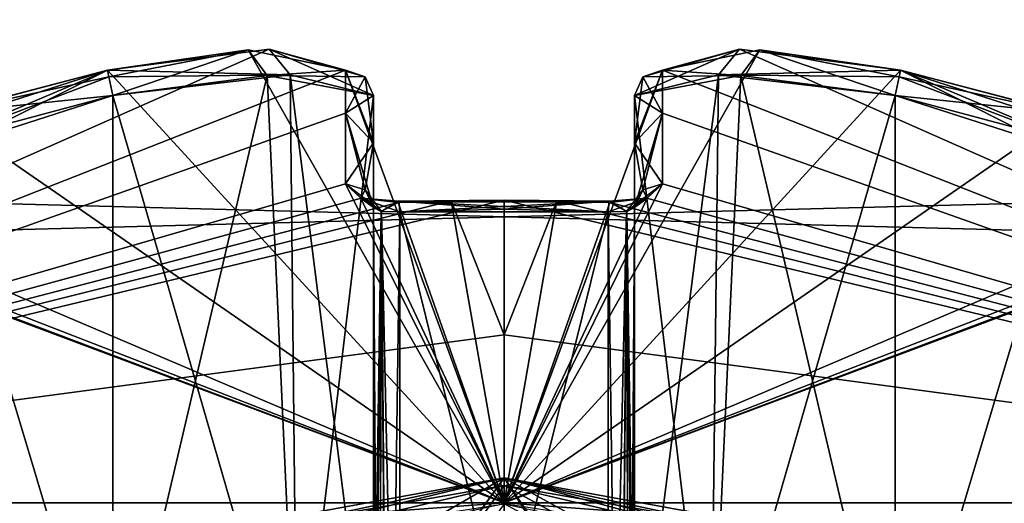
# Model space of a CAD drawing. Extents: x -250 to 250, y -430 to 356.
# Tile 288 of 656: x -1.86 to 1.92, y -237.6 to -235.74. Entities that reach past the tile are written whole.
import ezdxf

# ---------------------------------------------------------------- set-up
doc = ezdxf.new("R2010")
doc.units = 0
doc.header["$LTSCALE"] = 26.699852
for name, color, linetype in [('100', 7, 'CONTINUOUS'), ('101', 7, 'CONTINUOUS'), ('3998', 7, 'CONTINUOUS'), ('4003', 7, 'CONTINUOUS'), ('4006', 7, 'CONTINUOUS'), ('4007', 7, 'CONTINUOUS'), ('4008', 7, 'CONTINUOUS'), ('4010', 7, 'CONTINUOUS'), ('4011', 7, 'CONTINUOUS'), ('4012', 7, 'CONTINUOUS'), ('4013', 7, 'CONTINUOUS'), ('4014', 7, 'CONTINUOUS'), ('4015', 7, 'CONTINUOUS'), ('4016', 7, 'CONTINUOUS'), ('4017', 7, 'CONTINUOUS'), ('4018', 7, 'CONTINUOUS'), ('4019', 7, 'CONTINUOUS'), ('4020', 7, 'CONTINUOUS'), ('4021', 7, 'CONTINUOUS'), ('4022', 7, 'CONTINUOUS'), ('4023', 7, 'CONTINUOUS'), ('4024', 7, 'CONTINUOUS'), ('4025', 7, 'CONTINUOUS'), ('4026', 7, 'CONTINUOUS'), ('4028', 7, 'CONTINUOUS'), ('4030', 7, 'CONTINUOUS'), ('4032', 7, 'CONTINUOUS'), ('4038', 7, 'CONTINUOUS'), ('4039', 7, 'CONTINUOUS'), ('4042', 7, 'CONTINUOUS'), ('4043', 7, 'CONTINUOUS'), ('4044', 7, 'CONTINUOUS'), ('4045', 7, 'CONTINUOUS'), ('4046', 7, 'CONTINUOUS'), ('4047', 7, 'CONTINUOUS'), ('4048', 7, 'CONTINUOUS'), ('4052', 7, 'CONTINUOUS'), ('4053', 7, 'CONTINUOUS'), ('4054', 7, 'CONTINUOUS'), ('4055', 7, 'CONTINUOUS'), ('4056', 7, 'CONTINUOUS'), ('4057', 7, 'CONTINUOUS'), ('4058', 7, 'CONTINUOUS'), ('4059', 7, 'CONTINUOUS'), ('4060', 7, 'CONTINUOUS'), ('4064', 7, 'CONTINUOUS'), ('4065', 7, 'CONTINUOUS'), ('461', 7, 'CONTINUOUS'), ('462', 7, 'CONTINUOUS'), ('464', 7, 'CONTINUOUS'), ('465', 7, 'CONTINUOUS'), ('7', 7, 'CONTINUOUS'), ('82', 7, 'CONTINUOUS'), ('83', 7, 'CONTINUOUS'), ('955', 7, 'CONTINUOUS'), ('956', 7, 'CONTINUOUS')]:
    doc.layers.add(name, color=color, linetype=linetype)

msp = doc.modelspace()

# ---------------------------------------------------------------- linework, layer by layer
at = {"layer": '100', "color": 7, "linetype": 'CONTINUOUS'}
for points in [[(13.499, -258.8569, -15.65), (0, -237.5, -16.65), (0, -237.7929, -15.9429), (13.499, -258.8569, -15.65)], [(13.499, -258.8569, -15.65), (14.4997, -258.8521, -16.65), (0, -237.5, -16.65), (13.499, -258.8569, -15.65)]]:
    msp.add_3dface(points, dxfattribs=at)
at = {"layer": '101', "color": 7, "linetype": 'CONTINUOUS'}
msp.add_3dface([(0, -237.5, -16.65), (-9.8291, -243.1936, -16.65), (0, -237.7929, -15.9429), (0, -237.5, -16.65)], dxfattribs=at)
at = {"layer": '3998', "color": 7, "linetype": 'CONTINUOUS'}
for points in [[(-1.521, -235.9375, -49.2584), (-0.9008, -235.8568, -49.5015), (-4.8333, -237.5962, -48.65), (-1.521, -235.9375, -49.2584)], [(-0.9008, -235.8568, -49.5015), (-0.6084, -235.9375, -50.171), (-4.8333, -237.5962, -48.65), (-0.9008, -235.8568, -49.5015)], [(-0.9812, -235.8597, -47.8649), (-1.521, -235.9375, -48.0416), (0, -237.5962, -43.8167), (-0.9812, -235.8597, -47.8649)], [(-0.6084, -235.9375, -47.129), (-0.9812, -235.8597, -47.8649), (0, -237.5962, -43.8167), (-0.6084, -235.9375, -47.129)], [(-2.8767, -236.373, -49.2584), (-1.521, -235.9375, -49.2584), (-4.8333, -237.5962, -48.65), (-2.8767, -236.373, -49.2584)], [(-0.6084, -235.9375, -50.171), (-0.6083, -236.1032, -50.8011), (-4.8333, -237.5962, -48.65), (-0.6084, -235.9375, -50.171)], [(-2.1511, -236.1032, -49.2583), (-1.521, -235.9375, -49.2584), (-2.8767, -236.373, -49.2584), (-2.1511, -236.1032, -49.2583)], [(-1.521, -235.9375, -48.0416), (-2.1559, -236.1047, -48.0418), (0, -237.5962, -43.8167), (-1.521, -235.9375, -48.0416)], [(-0.6083, -236.1032, -46.4989), (-0.6084, -235.9375, -47.129), (-0.6084, -236.373, -45.7733), (-0.6083, -236.1032, -46.4989)], [(-0.6084, -236.373, -45.7733), (-0.6084, -235.9375, -47.129), (0, -237.5962, -43.8167), (-0.6084, -236.373, -45.7733)], [(-0.6083, -236.1032, -50.8011), (-0.6084, -236.373, -51.5267), (-4.8333, -237.5962, -48.65), (-0.6083, -236.1032, -50.8011)], [(-2.1559, -236.1047, -48.0418), (-2.8767, -236.373, -48.0416), (0, -237.5962, -43.8167), (-2.1559, -236.1047, -48.0418)], [(-0.6084, -236.373, -51.5267), (-0.5476, -236.4288, -51.6635), (-4.8333, -237.5962, -48.65), (-0.6084, -236.373, -51.5267)], [(-2.8767, -236.373, -48.0416), (-3.0135, -236.4288, -48.1024), (0, -237.5962, -43.8167), (-2.8767, -236.373, -48.0416)], [(-0.5497, -236.428, -45.6385), (-0.6084, -236.373, -45.7733), (0, -237.5962, -43.8167), (-0.5497, -236.428, -45.6385)], [(-0.5476, -236.4288, -51.6635), (-0.4056, -236.4455, -51.722), (-4.8333, -237.5962, -48.65), (-0.5476, -236.4288, -51.6635)], [(0, -237.5962, -43.8167), (-3.0784, -236.436, -48.65), (-4.8333, -237.5962, -48.65), (0, -237.5962, -43.8167)], [(-4.8333, -237.5962, -48.65), (0, -236.436, -51.7283), (0, -236.9521, -52.6481), (-4.8333, -237.5962, -48.65)], [(-0.203, -236.4384, -51.7268), (0, -236.436, -51.7283), (-4.8333, -237.5962, -48.65), (-0.203, -236.4384, -51.7268)], [(-3.072, -236.4455, -48.2444), (-3.0784, -236.436, -48.65), (0, -237.5962, -43.8167), (-3.072, -236.4455, -48.2444)], [(-3.0135, -236.4288, -48.1024), (-3.072, -236.4455, -48.2444), (0, -237.5962, -43.8167), (-3.0135, -236.4288, -48.1024)], [(-0.4056, -236.4455, -45.578), (-0.5497, -236.428, -45.6385), (0, -237.5962, -43.8167), (-0.4056, -236.4455, -45.578)], [(0, -236.436, -45.5717), (-0.203, -236.4384, -45.5732), (0, -236.9521, -44.6519), (0, -236.436, -45.5717)], [(-0.4056, -236.4455, -51.722), (-0.203, -236.4384, -51.7268), (-4.8333, -237.5962, -48.65), (-0.4056, -236.4455, -51.722)], [(-0.203, -236.4384, -45.5732), (-0.4056, -236.4455, -45.578), (0, -237.5962, -43.8167), (-0.203, -236.4384, -45.5732)], [(0, -236.9521, -44.6519), (-0.203, -236.4384, -45.5732), (0, -237.5962, -43.8167), (0, -236.9521, -44.6519)], [(0, -237.5962, -53.4833), (-4.8333, -237.5962, -48.65), (0, -236.9521, -52.6481), (0, -237.5962, -53.4833)]]:
    msp.add_3dface(points, dxfattribs=at)
at = {"layer": '4003', "color": 7, "linetype": 'CONTINUOUS'}
for points in [[(0.9812, -235.8597, -49.4351), (0, -237.5962, -53.4833), (0.6084, -235.9375, -50.171), (0.9812, -235.8597, -49.4351)], [(1.521, -235.9375, -49.2584), (0, -237.5962, -53.4833), (0.9812, -235.8597, -49.4351), (1.521, -235.9375, -49.2584)], [(0.9028, -235.8568, -47.8003), (0.6084, -235.9375, -47.129), (4.8333, -237.5962, -48.65), (0.9028, -235.8568, -47.8003)], [(1.521, -235.9375, -48.0416), (0.9028, -235.8568, -47.8003), (4.8333, -237.5962, -48.65), (1.521, -235.9375, -48.0416)], [(0.6084, -235.9375, -50.171), (0, -237.5962, -53.4833), (0.6084, -236.373, -51.5267), (0.6084, -235.9375, -50.171)], [(2.1559, -236.1047, -49.2582), (0, -237.5962, -53.4833), (1.521, -235.9375, -49.2584), (2.1559, -236.1047, -49.2582)], [(0.6083, -236.1032, -50.8011), (0.6084, -235.9375, -50.171), (0.6084, -236.373, -51.5267), (0.6083, -236.1032, -50.8011)], [(4.8333, -237.5962, -48.65), (0.6084, -235.9375, -47.129), (0.6083, -236.1032, -46.4989), (4.8333, -237.5962, -48.65)], [(2.8767, -236.373, -48.0416), (1.521, -235.9375, -48.0416), (4.8333, -237.5962, -48.65), (2.8767, -236.373, -48.0416)], [(2.1511, -236.1032, -48.0417), (1.521, -235.9375, -48.0416), (2.8767, -236.373, -48.0416), (2.1511, -236.1032, -48.0417)], [(2.8767, -236.373, -49.2584), (0, -237.5962, -53.4833), (2.1559, -236.1047, -49.2582), (2.8767, -236.373, -49.2584)], [(0.6084, -236.373, -45.7733), (4.8333, -237.5962, -48.65), (0.6083, -236.1032, -46.4989), (0.6084, -236.373, -45.7733)], [(3.0135, -236.4288, -49.1976), (0, -237.5962, -53.4833), (2.8767, -236.373, -49.2584), (3.0135, -236.4288, -49.1976)], [(0.6084, -236.373, -51.5267), (0, -237.5962, -53.4833), (0.5497, -236.428, -51.6615), (0.6084, -236.373, -51.5267)], [(0.5476, -236.4288, -45.6365), (4.8333, -237.5962, -48.65), (0.6084, -236.373, -45.7733), (0.5476, -236.4288, -45.6365)], [(0.5497, -236.428, -51.6615), (0, -237.5962, -53.4833), (0.4056, -236.4455, -51.722), (0.5497, -236.428, -51.6615)], [(3.072, -236.4455, -49.0556), (0, -237.5962, -53.4833), (3.0135, -236.4288, -49.1976), (3.072, -236.4455, -49.0556)], [(0, -237.5962, -53.4833), (3.0784, -236.436, -48.65), (4.8333, -237.5962, -48.65), (0, -237.5962, -53.4833)], [(3.0784, -236.436, -48.65), (0, -237.5962, -53.4833), (3.072, -236.4455, -49.0556), (3.0784, -236.436, -48.65)], [(0, -236.436, -45.5717), (4.8333, -237.5962, -48.65), (0.203, -236.4384, -45.5732), (0, -236.436, -45.5717)], [(0, -236.436, -45.5717), (0, -236.9521, -44.6519), (4.8333, -237.5962, -48.65), (0, -236.436, -45.5717)], [(0, -236.9521, -52.6481), (0, -236.436, -51.7283), (0.203, -236.4384, -51.7268), (0, -236.9521, -52.6481)], [(0.4056, -236.4455, -45.578), (4.8333, -237.5962, -48.65), (0.5476, -236.4288, -45.6365), (0.4056, -236.4455, -45.578)], [(0, -237.5962, -53.4833), (0, -236.9521, -52.6481), (0.203, -236.4384, -51.7268), (0, -237.5962, -53.4833)], [(0.4056, -236.4455, -51.722), (0, -237.5962, -53.4833), (0.203, -236.4384, -51.7268), (0.4056, -236.4455, -51.722)], [(0.203, -236.4384, -45.5732), (4.8333, -237.5962, -48.65), (0.4056, -236.4455, -45.578), (0.203, -236.4384, -45.5732)], [(0, -236.9521, -44.6519), (0, -237.5962, -43.8167), (4.8333, -237.5962, -48.65), (0, -236.9521, -44.6519)]]:
    msp.add_3dface(points, dxfattribs=at)
at = {"layer": '4006', "color": 7, "linetype": 'CONTINUOUS'}
for points in [[(0.5, -236.0349, -47.15), (0.5, -236.4644, -45.813), (0.5, -236.2167, -46.4708), (0.5, -236.0349, -47.15)], [(0.5, -238.477, -47.15), (0.5, -236.4644, -45.813), (0.5, -236.0349, -47.15), (0.5, -238.477, -47.15)], [(0.5, -238.477, -50.15), (0.5, -236.0349, -50.15), (0.5, -236.2167, -50.8292), (0.5, -238.477, -50.15)], [(0.5, -236.4644, -51.487), (0.5, -238.477, -50.15), (0.5, -236.2167, -50.8292), (0.5, -236.4644, -51.487)]]:
    msp.add_3dface(points, dxfattribs=at)
at = {"layer": '4007', "color": 7, "linetype": 'CONTINUOUS'}
for points in [[(-0.5, -236.4644, -45.813), (-0.5, -236.0349, -47.15), (-0.5, -236.2167, -46.4707), (-0.5, -236.4644, -45.813)], [(-0.5, -238.477, -47.15), (-0.5, -236.0349, -47.15), (-0.5, -236.4644, -45.813), (-0.5, -238.477, -47.15)]]:
    msp.add_3dface(points, dxfattribs=at)
at = {"layer": '4008', "color": 7, "linetype": 'CONTINUOUS'}
for points in [[(0.4, -236.4806, -45.7037), (-0.4, -236.4806, -45.7037), (0, -236.4712, -45.6974), (0.4, -236.4806, -45.7037)], [(-0.4, -239.7053, -47.846), (-0.4, -236.4806, -45.7037), (0.4, -239.7053, -47.846), (-0.4, -239.7053, -47.846)], [(0.4, -239.7053, -47.846), (-0.4, -236.4806, -45.7037), (0.4, -236.4806, -45.7037), (0.4, -239.7053, -47.846)]]:
    msp.add_3dface(points, dxfattribs=at)
at = {"layer": '4010', "color": 7, "linetype": 'CONTINUOUS'}
for points in [[(-1.5, -236.0349, -48.15), (-1.5, -238.477, -48.15), (-2.1793, -236.2167, -48.15), (-1.5, -236.0349, -48.15)], [(-1.5, -238.477, -48.15), (-2.837, -236.4644, -48.15), (-2.1793, -236.2167, -48.15), (-1.5, -238.477, -48.15)]]:
    msp.add_3dface(points, dxfattribs=at)
at = {"layer": '4011', "color": 7, "linetype": 'CONTINUOUS'}
for points in [[(-1.5, -238.477, -49.15), (-1.5, -236.0349, -49.15), (-2.837, -236.4644, -49.15), (-1.5, -238.477, -49.15)], [(-2.837, -236.4644, -49.15), (-1.5, -236.0349, -49.15), (-2.1793, -236.2167, -49.15), (-2.837, -236.4644, -49.15)]]:
    msp.add_3dface(points, dxfattribs=at)
at = {"layer": '4012', "color": 7, "linetype": 'CONTINUOUS'}
for points in [[(-0.804, -239.7053, -48.25), (-2.9463, -236.4806, -49.05), (-2.9463, -236.4806, -48.25), (-0.804, -239.7053, -48.25)], [(-0.804, -239.7053, -49.05), (-2.9463, -236.4806, -49.05), (-0.804, -239.7053, -48.25), (-0.804, -239.7053, -49.05)]]:
    msp.add_3dface(points, dxfattribs=at)
at = {"layer": '4013', "color": 7, "linetype": 'CONTINUOUS'}
for points in [[(-0.5, -236.0349, -50.15), (-0.5, -238.477, -50.15), (-0.5, -236.2167, -50.8292), (-0.5, -236.0349, -50.15)], [(-0.5, -238.477, -50.15), (-0.5, -236.4644, -51.487), (-0.5, -236.2167, -50.8292), (-0.5, -238.477, -50.15)]]:
    msp.add_3dface(points, dxfattribs=at)
at = {"layer": '4014', "color": 7, "linetype": 'CONTINUOUS'}
for points in [[(-0.4, -236.4806, -51.5963), (0.4, -236.4806, -51.5963), (0, -236.4712, -51.6026), (-0.4, -236.4806, -51.5963)], [(0.4, -239.7053, -49.454), (0.4, -236.4806, -51.5963), (-0.4, -239.7053, -49.454), (0.4, -239.7053, -49.454)], [(-0.4, -239.7053, -49.454), (0.4, -236.4806, -51.5963), (-0.4, -236.4806, -51.5963), (-0.4, -239.7053, -49.454)]]:
    msp.add_3dface(points, dxfattribs=at)
at = {"layer": '4015', "color": 7, "linetype": 'CONTINUOUS'}
for points in [[(1.5, -236.0349, -49.15), (1.5, -238.477, -49.15), (2.1793, -236.2167, -49.15), (1.5, -236.0349, -49.15)], [(1.5, -238.477, -49.15), (2.837, -236.4644, -49.15), (2.1793, -236.2167, -49.15), (1.5, -238.477, -49.15)]]:
    msp.add_3dface(points, dxfattribs=at)
at = {"layer": '4016', "color": 7, "linetype": 'CONTINUOUS'}
for points in [[(2.837, -236.4644, -48.15), (1.5, -236.0349, -48.15), (2.1793, -236.2167, -48.15), (2.837, -236.4644, -48.15)], [(1.5, -238.477, -48.15), (1.5, -236.0349, -48.15), (2.837, -236.4644, -48.15), (1.5, -238.477, -48.15)]]:
    msp.add_3dface(points, dxfattribs=at)
at = {"layer": '4017', "color": 7, "linetype": 'CONTINUOUS'}
for points in [[(0.804, -239.7053, -48.25), (2.9463, -236.4806, -48.25), (0.804, -239.7053, -49.05), (0.804, -239.7053, -48.25)], [(0.804, -239.7053, -49.05), (2.9463, -236.4806, -48.25), (2.9463, -236.4806, -49.05), (0.804, -239.7053, -49.05)]]:
    msp.add_3dface(points, dxfattribs=at)
at = {"layer": '4018', "color": 7, "linetype": 'CONTINUOUS'}
for points in [[(-0.5, -236.4644, -51.487), (-0.4796, -239.6835, -49.4212), (-0.47, -236.4799, -51.5625), (-0.5, -236.4644, -51.487)], [(-0.4796, -239.6835, -49.4212), (-0.5, -236.4644, -51.487), (-0.4964, -238.9158, -49.8903), (-0.4796, -239.6835, -49.4212)], [(-0.5, -236.4644, -51.487), (-0.5, -238.477, -50.15), (-0.4964, -238.9158, -49.8903), (-0.5, -236.4644, -51.487)], [(-0.4796, -239.6835, -49.4212), (-0.4444, -239.6996, -49.4454), (-0.47, -236.4799, -51.5625), (-0.4796, -239.6835, -49.4212)], [(-0.4, -239.7053, -49.454), (-0.4, -236.4806, -51.5963), (-0.47, -236.4799, -51.5625), (-0.4, -239.7053, -49.454)], [(-0.4444, -239.6996, -49.4454), (-0.4, -239.7053, -49.454), (-0.47, -236.4799, -51.5625), (-0.4444, -239.6996, -49.4454)]]:
    msp.add_3dface(points, dxfattribs=at)
at = {"layer": '4019', "color": 7, "linetype": 'CONTINUOUS'}
for points in [[(0.5, -238.477, -50.15), (0.5, -236.4644, -51.487), (0.471, -236.4797, -51.5614), (0.5, -238.477, -50.15)], [(0.4, -236.4806, -51.5963), (0.4444, -239.6996, -49.4454), (0.471, -236.4797, -51.5614), (0.4, -236.4806, -51.5963)], [(0.4, -236.4806, -51.5963), (0.4, -239.7053, -49.454), (0.4444, -239.6996, -49.4454), (0.4, -236.4806, -51.5963)], [(0.4444, -239.6996, -49.4454), (0.4796, -239.6835, -49.4212), (0.471, -236.4797, -51.5614), (0.4444, -239.6996, -49.4454)], [(0.4796, -239.6835, -49.4212), (0.4964, -238.9158, -49.8903), (0.471, -236.4797, -51.5614), (0.4796, -239.6835, -49.4212)], [(0.4964, -238.9158, -49.8903), (0.5, -238.477, -50.15), (0.471, -236.4797, -51.5614), (0.4964, -238.9158, -49.8903)]]:
    msp.add_3dface(points, dxfattribs=at)
at = {"layer": '4020', "color": 7, "linetype": 'CONTINUOUS'}
for points in [[(1.5, -238.477, -48.15), (2.837, -236.4644, -48.15), (2.9114, -236.4797, -48.179), (1.5, -238.477, -48.15)], [(0.7712, -239.6835, -48.1704), (1.2505, -238.8988, -48.1533), (2.9114, -236.4797, -48.179), (0.7712, -239.6835, -48.1704)], [(0.7954, -239.6996, -48.2056), (0.7712, -239.6835, -48.1704), (2.9114, -236.4797, -48.179), (0.7954, -239.6996, -48.2056)], [(2.9463, -236.4806, -48.25), (0.7954, -239.6996, -48.2056), (2.9114, -236.4797, -48.179), (2.9463, -236.4806, -48.25)], [(2.9463, -236.4806, -48.25), (0.804, -239.7053, -48.25), (0.7954, -239.6996, -48.2056), (2.9463, -236.4806, -48.25)], [(1.2505, -238.8988, -48.1533), (1.5, -238.477, -48.15), (2.9114, -236.4797, -48.179), (1.2505, -238.8988, -48.1533)]]:
    msp.add_3dface(points, dxfattribs=at)
at = {"layer": '4021', "color": 7, "linetype": 'CONTINUOUS'}
for points in [[(0.5, -236.4644, -45.813), (0.4796, -239.6835, -47.8788), (0.47, -236.4799, -45.7375), (0.5, -236.4644, -45.813)], [(0.4796, -239.6835, -47.8788), (0.5, -236.4644, -45.813), (0.4967, -238.8988, -47.3995), (0.4796, -239.6835, -47.8788)], [(0.5, -236.4644, -45.813), (0.5, -238.477, -47.15), (0.4967, -238.8988, -47.3995), (0.5, -236.4644, -45.813)], [(0.4444, -239.6996, -47.8546), (0.4, -239.7053, -47.846), (0.47, -236.4799, -45.7375), (0.4444, -239.6996, -47.8546)], [(0.4, -239.7053, -47.846), (0.4, -236.4806, -45.7037), (0.47, -236.4799, -45.7375), (0.4, -239.7053, -47.846)], [(0.4796, -239.6835, -47.8788), (0.4444, -239.6996, -47.8546), (0.47, -236.4799, -45.7375), (0.4796, -239.6835, -47.8788)]]:
    msp.add_3dface(points, dxfattribs=at)
at = {"layer": '4022', "color": 7, "linetype": 'CONTINUOUS'}
for points in [[(-2.837, -236.4644, -48.15), (-0.7712, -239.6835, -48.1704), (-2.9125, -236.4799, -48.18), (-2.837, -236.4644, -48.15)], [(-2.837, -236.4644, -48.15), (-1.5, -238.477, -48.15), (-1.2403, -238.9158, -48.1536), (-2.837, -236.4644, -48.15)], [(-0.7712, -239.6835, -48.1704), (-2.837, -236.4644, -48.15), (-1.2403, -238.9158, -48.1536), (-0.7712, -239.6835, -48.1704)], [(-0.804, -239.7053, -48.25), (-2.9463, -236.4806, -48.25), (-2.9125, -236.4799, -48.18), (-0.804, -239.7053, -48.25)], [(-0.7954, -239.6996, -48.2056), (-0.804, -239.7053, -48.25), (-2.9125, -236.4799, -48.18), (-0.7954, -239.6996, -48.2056)], [(-0.7712, -239.6835, -48.1704), (-0.7954, -239.6996, -48.2056), (-2.9125, -236.4799, -48.18), (-0.7712, -239.6835, -48.1704)]]:
    msp.add_3dface(points, dxfattribs=at)
at = {"layer": '4023', "color": 7, "linetype": 'CONTINUOUS'}
for points in [[(0.7712, -239.6835, -49.1296), (2.837, -236.4644, -49.15), (1.2403, -238.9158, -49.1464), (0.7712, -239.6835, -49.1296)], [(2.837, -236.4644, -49.15), (0.7712, -239.6835, -49.1296), (2.9125, -236.4799, -49.12), (2.837, -236.4644, -49.15)], [(2.837, -236.4644, -49.15), (1.5, -238.477, -49.15), (1.2403, -238.9158, -49.1464), (2.837, -236.4644, -49.15)], [(0.7712, -239.6835, -49.1296), (0.7954, -239.6996, -49.0944), (2.9125, -236.4799, -49.12), (0.7712, -239.6835, -49.1296)], [(0.7954, -239.6996, -49.0944), (0.804, -239.7053, -49.05), (2.9125, -236.4799, -49.12), (0.7954, -239.6996, -49.0944)], [(0.804, -239.7053, -49.05), (2.9463, -236.4806, -49.05), (2.9125, -236.4799, -49.12), (0.804, -239.7053, -49.05)]]:
    msp.add_3dface(points, dxfattribs=at)
at = {"layer": '4024', "color": 7, "linetype": 'CONTINUOUS'}
for points in [[(-1.5, -238.477, -49.15), (-2.837, -236.4644, -49.15), (-2.9114, -236.4797, -49.121), (-1.5, -238.477, -49.15)], [(-2.9463, -236.4806, -49.05), (-0.7954, -239.6996, -49.0944), (-2.9114, -236.4797, -49.121), (-2.9463, -236.4806, -49.05)], [(-2.9463, -236.4806, -49.05), (-0.804, -239.7053, -49.05), (-0.7954, -239.6996, -49.0944), (-2.9463, -236.4806, -49.05)], [(-0.7954, -239.6996, -49.0944), (-0.7712, -239.6835, -49.1296), (-2.9114, -236.4797, -49.121), (-0.7954, -239.6996, -49.0944)], [(-0.7712, -239.6835, -49.1296), (-1.2403, -238.9158, -49.1464), (-2.9114, -236.4797, -49.121), (-0.7712, -239.6835, -49.1296)], [(-1.2403, -238.9158, -49.1464), (-1.5, -238.477, -49.15), (-2.9114, -236.4797, -49.121), (-1.2403, -238.9158, -49.1464)]]:
    msp.add_3dface(points, dxfattribs=at)
at = {"layer": '4025', "color": 7, "linetype": 'CONTINUOUS'}
for points in [[(-0.5, -238.477, -47.15), (-0.5, -236.4644, -45.813), (-0.471, -236.4797, -45.7386), (-0.5, -238.477, -47.15)], [(-0.4964, -238.9158, -47.4097), (-0.5, -238.477, -47.15), (-0.471, -236.4797, -45.7386), (-0.4964, -238.9158, -47.4097)], [(-0.4796, -239.6835, -47.8788), (-0.4964, -238.9158, -47.4097), (-0.471, -236.4797, -45.7386), (-0.4796, -239.6835, -47.8788)], [(-0.4444, -239.6996, -47.8546), (-0.4796, -239.6835, -47.8788), (-0.471, -236.4797, -45.7386), (-0.4444, -239.6996, -47.8546)], [(-0.4, -236.4806, -45.7037), (-0.4444, -239.6996, -47.8546), (-0.471, -236.4797, -45.7386), (-0.4, -236.4806, -45.7037)], [(-0.4, -236.4806, -45.7037), (-0.4, -239.7053, -47.846), (-0.4444, -239.6996, -47.8546), (-0.4, -236.4806, -45.7037)]]:
    msp.add_3dface(points, dxfattribs=at)
at = {"layer": '4026', "color": 7, "linetype": 'CONTINUOUS'}
for points in [[(-0.7929, -238.477, -47.8571), (-1.5, -238.477, -48.15), (-0.9085, -235.9582, -47.9563), (-0.7929, -238.477, -47.8571)], [(-1.5, -238.477, -48.15), (-1.5, -236.0349, -48.15), (-0.9085, -235.9582, -47.9563), (-1.5, -238.477, -48.15)], [(-0.5, -236.0349, -47.15), (-0.7929, -238.477, -47.8571), (-0.9085, -235.9582, -47.9563), (-0.5, -236.0349, -47.15)], [(-0.5, -236.0349, -47.15), (-0.5, -238.477, -47.15), (-0.7929, -238.477, -47.8571), (-0.5, -236.0349, -47.15)]]:
    msp.add_3dface(points, dxfattribs=at)
at = {"layer": '4028', "color": 7, "linetype": 'CONTINUOUS'}
for points in [[(-1.5, -236.0349, -49.15), (-0.7929, -238.477, -49.4429), (-0.8204, -235.9553, -49.4164), (-1.5, -236.0349, -49.15)], [(-0.7929, -238.477, -49.4429), (-0.5, -238.477, -50.15), (-0.8204, -235.9553, -49.4164), (-0.7929, -238.477, -49.4429)], [(-0.5, -238.477, -50.15), (-0.5, -236.0349, -50.15), (-0.8204, -235.9553, -49.4164), (-0.5, -238.477, -50.15)], [(-1.5, -236.0349, -49.15), (-1.5, -238.477, -49.15), (-0.7929, -238.477, -49.4429), (-1.5, -236.0349, -49.15)]]:
    msp.add_3dface(points, dxfattribs=at)
at = {"layer": '4030', "color": 7, "linetype": 'CONTINUOUS'}
for points in [[(0.5, -236.0349, -50.15), (0.7929, -238.477, -49.4429), (0.9085, -235.9582, -49.3437), (0.5, -236.0349, -50.15)], [(0.7929, -238.477, -49.4429), (1.5, -238.477, -49.15), (0.9085, -235.9582, -49.3437), (0.7929, -238.477, -49.4429)], [(1.5, -238.477, -49.15), (1.5, -236.0349, -49.15), (0.9085, -235.9582, -49.3437), (1.5, -238.477, -49.15)], [(0.5, -236.0349, -50.15), (0.5, -238.477, -50.15), (0.7929, -238.477, -49.4429), (0.5, -236.0349, -50.15)]]:
    msp.add_3dface(points, dxfattribs=at)
at = {"layer": '4032', "color": 7, "linetype": 'CONTINUOUS'}
for points in [[(0.7929, -238.477, -47.8571), (0.5, -238.477, -47.15), (0.8226, -235.9553, -47.8856), (0.7929, -238.477, -47.8571)], [(0.5, -238.477, -47.15), (0.5, -236.0349, -47.15), (0.8226, -235.9553, -47.8856), (0.5, -238.477, -47.15)], [(1.5, -236.0349, -48.15), (0.7929, -238.477, -47.8571), (0.8226, -235.9553, -47.8856), (1.5, -236.0349, -48.15)], [(1.5, -236.0349, -48.15), (1.5, -238.477, -48.15), (0.7929, -238.477, -47.8571), (1.5, -236.0349, -48.15)]]:
    msp.add_3dface(points, dxfattribs=at)
at = {"layer": '4038', "color": 7, "linetype": 'CONTINUOUS'}
for points in [[(0, -237.5962, -53.4833), (4.8333, -237.5962, -48.65), (0, -237.7647, -53.6064), (0, -237.5962, -53.4833)], [(4.8333, -237.5962, -48.65), (0, -237.5962, -43.8167), (5, -237.9688, -48.65), (4.8333, -237.5962, -48.65)], [(4.8333, -237.5962, -48.65), (0, -237.9688, -53.65), (0, -237.7647, -53.6064), (4.8333, -237.5962, -48.65)], [(0, -237.9688, -53.65), (4.8333, -237.5962, -48.65), (5, -237.9688, -48.65), (0, -237.9688, -53.65)], [(5, -237.9688, -48.65), (0, -237.5962, -43.8167), (0, -237.7647, -43.6936), (5, -237.9688, -48.65)]]:
    msp.add_3dface(points, dxfattribs=at)
at = {"layer": '4039', "color": 7, "linetype": 'CONTINUOUS'}
for points in [[(-5, -237.9688, -48.65), (0, -237.5962, -53.4833), (0, -237.7647, -53.6064), (-5, -237.9688, -48.65)], [(-4.8333, -237.5962, -48.65), (-5, -237.9688, -48.65), (0, -237.9688, -43.65), (-4.8333, -237.5962, -48.65)], [(-4.8333, -237.5962, -48.65), (0, -237.5962, -53.4833), (-5, -237.9688, -48.65), (-4.8333, -237.5962, -48.65)], [(-4.8333, -237.5962, -48.65), (0, -237.9688, -43.65), (0, -237.7647, -43.6936), (-4.8333, -237.5962, -48.65)], [(0, -237.5962, -43.8167), (-4.8333, -237.5962, -48.65), (0, -237.7647, -43.6936), (0, -237.5962, -43.8167)]]:
    msp.add_3dface(points, dxfattribs=at)
at = {"layer": '4042', "color": 7, "linetype": 'CONTINUOUS'}
for points in [[(0.5, -236.2167, -46.4708), (0.6084, -235.9375, -47.129), (0.5323, -235.9629, -47.1345), (0.5, -236.2167, -46.4708)], [(0.6083, -236.1032, -46.4989), (0.6084, -235.9375, -47.129), (0.5, -236.2167, -46.4708), (0.6083, -236.1032, -46.4989)], [(0.5, -236.0349, -47.15), (0.5, -236.2167, -46.4708), (0.5323, -235.9629, -47.1345), (0.5, -236.0349, -47.15)], [(0.6083, -236.1032, -46.4989), (0.5, -236.4644, -45.813), (0.5323, -236.3969, -45.7837), (0.6083, -236.1032, -46.4989)], [(0.5, -236.4644, -45.813), (0.6083, -236.1032, -46.4989), (0.5, -236.2167, -46.4708), (0.5, -236.4644, -45.813)], [(0.6084, -236.373, -45.7733), (0.6083, -236.1032, -46.4989), (0.5323, -236.3969, -45.7837), (0.6084, -236.373, -45.7733)]]:
    msp.add_3dface(points, dxfattribs=at)
at = {"layer": '4043', "color": 7, "linetype": 'CONTINUOUS'}
for points in [[(0.5476, -236.4288, -45.6365), (0.6084, -236.373, -45.7733), (0.47, -236.4799, -45.7375), (0.5476, -236.4288, -45.6365)], [(0.47, -236.4799, -45.7375), (0.6084, -236.373, -45.7733), (0.5323, -236.3969, -45.7837), (0.47, -236.4799, -45.7375)], [(0.5, -236.4644, -45.813), (0.47, -236.4799, -45.7375), (0.5323, -236.3969, -45.7837), (0.5, -236.4644, -45.813)], [(0.4, -236.4806, -45.7037), (0.5476, -236.4288, -45.6365), (0.47, -236.4799, -45.7375), (0.4, -236.4806, -45.7037)], [(0.5476, -236.4288, -45.6365), (0.4, -236.4806, -45.7037), (0.4037, -236.4397, -45.6474), (0.5476, -236.4288, -45.6365)], [(0.4056, -236.4455, -45.578), (0.5476, -236.4288, -45.6365), (0.4037, -236.4397, -45.6474), (0.4056, -236.4455, -45.578)]]:
    msp.add_3dface(points, dxfattribs=at)
at = {"layer": '4044', "color": 7, "linetype": 'CONTINUOUS'}
for points in [[(-0.203, -236.4384, -45.5732), (0, -236.436, -45.5717), (0.4037, -236.4397, -45.6474), (-0.203, -236.4384, -45.5732)], [(0, -236.436, -45.5717), (0.203, -236.4384, -45.5732), (0.4037, -236.4397, -45.6474), (0, -236.436, -45.5717)], [(-0.4056, -236.4455, -45.578), (-0.203, -236.4384, -45.5732), (0.4037, -236.4397, -45.6474), (-0.4056, -236.4455, -45.578)], [(-0.4037, -236.4397, -45.6474), (-0.4056, -236.4455, -45.578), (0.4037, -236.4397, -45.6474), (-0.4037, -236.4397, -45.6474)], [(0, -236.4712, -45.6974), (-0.4, -236.4806, -45.7037), (-0.4037, -236.4397, -45.6474), (0, -236.4712, -45.6974)], [(0.4, -236.4806, -45.7037), (0, -236.4712, -45.6974), (-0.4037, -236.4397, -45.6474), (0.4, -236.4806, -45.7037)], [(0.4, -236.4806, -45.7037), (-0.4037, -236.4397, -45.6474), (0.4037, -236.4397, -45.6474), (0.4, -236.4806, -45.7037)], [(0.203, -236.4384, -45.5732), (0.4056, -236.4455, -45.578), (0.4037, -236.4397, -45.6474), (0.203, -236.4384, -45.5732)]]:
    msp.add_3dface(points, dxfattribs=at)
at = {"layer": '4045', "color": 7, "linetype": 'CONTINUOUS'}
for points in [[(-0.6084, -236.373, -45.7733), (-0.5497, -236.428, -45.6385), (-0.5323, -236.3969, -45.7837), (-0.6084, -236.373, -45.7733)], [(-0.5497, -236.428, -45.6385), (-0.5, -236.4644, -45.813), (-0.5323, -236.3969, -45.7837), (-0.5497, -236.428, -45.6385)], [(-0.5, -236.4644, -45.813), (-0.5497, -236.428, -45.6385), (-0.471, -236.4797, -45.7386), (-0.5, -236.4644, -45.813)], [(-0.5497, -236.428, -45.6385), (-0.4056, -236.4455, -45.578), (-0.471, -236.4797, -45.7386), (-0.5497, -236.428, -45.6385)], [(-0.471, -236.4797, -45.7386), (-0.4056, -236.4455, -45.578), (-0.4037, -236.4397, -45.6474), (-0.471, -236.4797, -45.7386)], [(-0.4, -236.4806, -45.7037), (-0.471, -236.4797, -45.7386), (-0.4037, -236.4397, -45.6474), (-0.4, -236.4806, -45.7037)]]:
    msp.add_3dface(points, dxfattribs=at)
at = {"layer": '4046', "color": 7, "linetype": 'CONTINUOUS'}
for points in [[(-0.6084, -235.9375, -47.129), (-0.6083, -236.1032, -46.4989), (-0.5323, -235.9629, -47.1345), (-0.6084, -235.9375, -47.129)], [(-0.6083, -236.1032, -46.4989), (-0.5, -236.0349, -47.15), (-0.5323, -235.9629, -47.1345), (-0.6083, -236.1032, -46.4989)], [(-0.5, -236.0349, -47.15), (-0.6083, -236.1032, -46.4989), (-0.5, -236.2167, -46.4707), (-0.5, -236.0349, -47.15)], [(-0.6083, -236.1032, -46.4989), (-0.6084, -236.373, -45.7733), (-0.5, -236.2167, -46.4707), (-0.6083, -236.1032, -46.4989)], [(-0.5, -236.2167, -46.4707), (-0.6084, -236.373, -45.7733), (-0.5323, -236.3969, -45.7837), (-0.5, -236.2167, -46.4707)], [(-0.5, -236.4644, -45.813), (-0.5, -236.2167, -46.4707), (-0.5323, -236.3969, -45.7837), (-0.5, -236.4644, -45.813)]]:
    msp.add_3dface(points, dxfattribs=at)
at = {"layer": '4047', "color": 7, "linetype": 'CONTINUOUS'}
for points in [[(-1.521, -235.9375, -48.0416), (-0.9812, -235.8597, -47.8649), (-1.5155, -235.9629, -48.1177), (-1.521, -235.9375, -48.0416)], [(-0.9812, -235.8597, -47.8649), (-1.5, -236.0349, -48.15), (-1.5155, -235.9629, -48.1177), (-0.9812, -235.8597, -47.8649)], [(-1.5, -236.0349, -48.15), (-0.9812, -235.8597, -47.8649), (-0.9085, -235.9582, -47.9563), (-1.5, -236.0349, -48.15)], [(-0.9812, -235.8597, -47.8649), (-0.6084, -235.9375, -47.129), (-0.9085, -235.9582, -47.9563), (-0.9812, -235.8597, -47.8649)], [(-0.9085, -235.9582, -47.9563), (-0.6084, -235.9375, -47.129), (-0.5323, -235.9629, -47.1345), (-0.9085, -235.9582, -47.9563)], [(-0.5, -236.0349, -47.15), (-0.9085, -235.9582, -47.9563), (-0.5323, -235.9629, -47.1345), (-0.5, -236.0349, -47.15)]]:
    msp.add_3dface(points, dxfattribs=at)
at = {"layer": '4048', "color": 7, "linetype": 'CONTINUOUS'}
for points in [[(-2.1793, -236.2167, -48.15), (-1.521, -235.9375, -48.0416), (-1.5155, -235.9629, -48.1177), (-2.1793, -236.2167, -48.15)], [(-2.1559, -236.1047, -48.0418), (-1.521, -235.9375, -48.0416), (-2.1793, -236.2167, -48.15), (-2.1559, -236.1047, -48.0418)], [(-1.5, -236.0349, -48.15), (-2.1793, -236.2167, -48.15), (-1.5155, -235.9629, -48.1177), (-1.5, -236.0349, -48.15)]]:
    msp.add_3dface(points, dxfattribs=at)
at = {"layer": '4052', "color": 7, "linetype": 'CONTINUOUS'}
for points in [[(-1.521, -235.9375, -49.2584), (-2.1511, -236.1032, -49.2583), (-1.5155, -235.9629, -49.1823), (-1.521, -235.9375, -49.2584)], [(-2.1511, -236.1032, -49.2583), (-1.5, -236.0349, -49.15), (-1.5155, -235.9629, -49.1823), (-2.1511, -236.1032, -49.2583)], [(-1.5, -236.0349, -49.15), (-2.1511, -236.1032, -49.2583), (-2.1793, -236.2167, -49.15), (-1.5, -236.0349, -49.15)]]:
    msp.add_3dface(points, dxfattribs=at)
at = {"layer": '4053', "color": 7, "linetype": 'CONTINUOUS'}
for points in [[(-0.9008, -235.8568, -49.5015), (-1.521, -235.9375, -49.2584), (-0.8204, -235.9553, -49.4164), (-0.9008, -235.8568, -49.5015)], [(-0.6084, -235.9375, -50.171), (-0.9008, -235.8568, -49.5015), (-0.5323, -235.9629, -50.1655), (-0.6084, -235.9375, -50.171)], [(-0.5, -236.0349, -50.15), (-0.9008, -235.8568, -49.5015), (-0.8204, -235.9553, -49.4164), (-0.5, -236.0349, -50.15)], [(-0.9008, -235.8568, -49.5015), (-0.5, -236.0349, -50.15), (-0.5323, -235.9629, -50.1655), (-0.9008, -235.8568, -49.5015)], [(-0.8204, -235.9553, -49.4164), (-1.521, -235.9375, -49.2584), (-1.5155, -235.9629, -49.1823), (-0.8204, -235.9553, -49.4164)], [(-1.5, -236.0349, -49.15), (-0.8204, -235.9553, -49.4164), (-1.5155, -235.9629, -49.1823), (-1.5, -236.0349, -49.15)]]:
    msp.add_3dface(points, dxfattribs=at)
at = {"layer": '4054', "color": 7, "linetype": 'CONTINUOUS'}
for points in [[(-0.5, -236.2167, -50.8292), (-0.6084, -235.9375, -50.171), (-0.5323, -235.9629, -50.1655), (-0.5, -236.2167, -50.8292)], [(-0.6083, -236.1032, -50.8011), (-0.6084, -235.9375, -50.171), (-0.5, -236.2167, -50.8292), (-0.6083, -236.1032, -50.8011)], [(-0.5, -236.0349, -50.15), (-0.5, -236.2167, -50.8292), (-0.5323, -235.9629, -50.1655), (-0.5, -236.0349, -50.15)], [(-0.6084, -236.373, -51.5267), (-0.6083, -236.1032, -50.8011), (-0.5323, -236.3969, -51.5163), (-0.6084, -236.373, -51.5267)], [(-0.6083, -236.1032, -50.8011), (-0.5, -236.4644, -51.487), (-0.5323, -236.3969, -51.5163), (-0.6083, -236.1032, -50.8011)], [(-0.5, -236.4644, -51.487), (-0.6083, -236.1032, -50.8011), (-0.5, -236.2167, -50.8292), (-0.5, -236.4644, -51.487)]]:
    msp.add_3dface(points, dxfattribs=at)
at = {"layer": '4055', "color": 7, "linetype": 'CONTINUOUS'}
for points in [[(-0.5476, -236.4288, -51.6635), (-0.6084, -236.373, -51.5267), (-0.47, -236.4799, -51.5625), (-0.5476, -236.4288, -51.6635)], [(-0.47, -236.4799, -51.5625), (-0.6084, -236.373, -51.5267), (-0.5323, -236.3969, -51.5163), (-0.47, -236.4799, -51.5625)], [(-0.5, -236.4644, -51.487), (-0.47, -236.4799, -51.5625), (-0.5323, -236.3969, -51.5163), (-0.5, -236.4644, -51.487)], [(-0.4056, -236.4455, -51.722), (-0.5476, -236.4288, -51.6635), (-0.4037, -236.4397, -51.6526), (-0.4056, -236.4455, -51.722)], [(-0.4, -236.4806, -51.5963), (-0.5476, -236.4288, -51.6635), (-0.47, -236.4799, -51.5625), (-0.4, -236.4806, -51.5963)], [(-0.5476, -236.4288, -51.6635), (-0.4, -236.4806, -51.5963), (-0.4037, -236.4397, -51.6526), (-0.5476, -236.4288, -51.6635)]]:
    msp.add_3dface(points, dxfattribs=at)
at = {"layer": '4056', "color": 7, "linetype": 'CONTINUOUS'}
for points in [[(0.203, -236.4384, -51.7268), (0, -236.436, -51.7283), (-0.4037, -236.4397, -51.6526), (0.203, -236.4384, -51.7268)], [(0, -236.436, -51.7283), (-0.203, -236.4384, -51.7268), (-0.4037, -236.4397, -51.6526), (0, -236.436, -51.7283)], [(-0.203, -236.4384, -51.7268), (-0.4056, -236.4455, -51.722), (-0.4037, -236.4397, -51.6526), (-0.203, -236.4384, -51.7268)], [(0.4056, -236.4455, -51.722), (0.203, -236.4384, -51.7268), (-0.4037, -236.4397, -51.6526), (0.4056, -236.4455, -51.722)], [(-0.4, -236.4806, -51.5963), (0.4037, -236.4397, -51.6526), (-0.4037, -236.4397, -51.6526), (-0.4, -236.4806, -51.5963)], [(0.4037, -236.4397, -51.6526), (0.4056, -236.4455, -51.722), (-0.4037, -236.4397, -51.6526), (0.4037, -236.4397, -51.6526)], [(-0.4, -236.4806, -51.5963), (0, -236.4712, -51.6026), (0.4037, -236.4397, -51.6526), (-0.4, -236.4806, -51.5963)], [(0, -236.4712, -51.6026), (0.4, -236.4806, -51.5963), (0.4037, -236.4397, -51.6526), (0, -236.4712, -51.6026)]]:
    msp.add_3dface(points, dxfattribs=at)
at = {"layer": '4057', "color": 7, "linetype": 'CONTINUOUS'}
for points in [[(0.5497, -236.428, -51.6615), (0.5, -236.4644, -51.487), (0.5323, -236.3969, -51.5163), (0.5497, -236.428, -51.6615)], [(0.6084, -236.373, -51.5267), (0.5497, -236.428, -51.6615), (0.5323, -236.3969, -51.5163), (0.6084, -236.373, -51.5267)], [(0.5497, -236.428, -51.6615), (0.4056, -236.4455, -51.722), (0.471, -236.4797, -51.5614), (0.5497, -236.428, -51.6615)], [(0.5, -236.4644, -51.487), (0.5497, -236.428, -51.6615), (0.471, -236.4797, -51.5614), (0.5, -236.4644, -51.487)], [(0.4, -236.4806, -51.5963), (0.471, -236.4797, -51.5614), (0.4037, -236.4397, -51.6526), (0.4, -236.4806, -51.5963)], [(0.471, -236.4797, -51.5614), (0.4056, -236.4455, -51.722), (0.4037, -236.4397, -51.6526), (0.471, -236.4797, -51.5614)]]:
    msp.add_3dface(points, dxfattribs=at)
at = {"layer": '4058', "color": 7, "linetype": 'CONTINUOUS'}
for points in [[(0.6084, -235.9375, -50.171), (0.6083, -236.1032, -50.8011), (0.5323, -235.9629, -50.1655), (0.6084, -235.9375, -50.171)], [(0.6083, -236.1032, -50.8011), (0.5, -236.0349, -50.15), (0.5323, -235.9629, -50.1655), (0.6083, -236.1032, -50.8011)], [(0.5, -236.0349, -50.15), (0.6083, -236.1032, -50.8011), (0.5, -236.2167, -50.8292), (0.5, -236.0349, -50.15)], [(0.6083, -236.1032, -50.8011), (0.6084, -236.373, -51.5267), (0.5, -236.2167, -50.8292), (0.6083, -236.1032, -50.8011)], [(0.5, -236.4644, -51.487), (0.5, -236.2167, -50.8292), (0.5323, -236.3969, -51.5163), (0.5, -236.4644, -51.487)], [(0.5, -236.2167, -50.8292), (0.6084, -236.373, -51.5267), (0.5323, -236.3969, -51.5163), (0.5, -236.2167, -50.8292)]]:
    msp.add_3dface(points, dxfattribs=at)
at = {"layer": '4059', "color": 7, "linetype": 'CONTINUOUS'}
for points in [[(0.9812, -235.8597, -49.4351), (0.6084, -235.9375, -50.171), (0.9085, -235.9582, -49.3437), (0.9812, -235.8597, -49.4351)], [(1.5, -236.0349, -49.15), (0.9812, -235.8597, -49.4351), (0.9085, -235.9582, -49.3437), (1.5, -236.0349, -49.15)], [(1.521, -235.9375, -49.2584), (0.9812, -235.8597, -49.4351), (1.5155, -235.9629, -49.1823), (1.521, -235.9375, -49.2584)], [(0.9812, -235.8597, -49.4351), (1.5, -236.0349, -49.15), (1.5155, -235.9629, -49.1823), (0.9812, -235.8597, -49.4351)], [(0.9085, -235.9582, -49.3437), (0.6084, -235.9375, -50.171), (0.5323, -235.9629, -50.1655), (0.9085, -235.9582, -49.3437)], [(0.5, -236.0349, -50.15), (0.9085, -235.9582, -49.3437), (0.5323, -235.9629, -50.1655), (0.5, -236.0349, -50.15)]]:
    msp.add_3dface(points, dxfattribs=at)
at = {"layer": '4060', "color": 7, "linetype": 'CONTINUOUS'}
for points in [[(2.1793, -236.2167, -49.15), (1.521, -235.9375, -49.2584), (1.5155, -235.9629, -49.1823), (2.1793, -236.2167, -49.15)], [(2.1559, -236.1047, -49.2582), (1.521, -235.9375, -49.2584), (2.1793, -236.2167, -49.15), (2.1559, -236.1047, -49.2582)], [(1.5, -236.0349, -49.15), (2.1793, -236.2167, -49.15), (1.5155, -235.9629, -49.1823), (1.5, -236.0349, -49.15)]]:
    msp.add_3dface(points, dxfattribs=at)
at = {"layer": '4064', "color": 7, "linetype": 'CONTINUOUS'}
for points in [[(1.521, -235.9375, -48.0416), (2.1511, -236.1032, -48.0417), (1.5155, -235.9629, -48.1177), (1.521, -235.9375, -48.0416)], [(2.1511, -236.1032, -48.0417), (1.5, -236.0349, -48.15), (1.5155, -235.9629, -48.1177), (2.1511, -236.1032, -48.0417)], [(1.5, -236.0349, -48.15), (2.1511, -236.1032, -48.0417), (2.1793, -236.2167, -48.15), (1.5, -236.0349, -48.15)]]:
    msp.add_3dface(points, dxfattribs=at)
at = {"layer": '4065', "color": 7, "linetype": 'CONTINUOUS'}
for points in [[(0.5, -236.0349, -47.15), (0.9028, -235.8568, -47.8003), (0.8226, -235.9553, -47.8856), (0.5, -236.0349, -47.15)], [(0.9028, -235.8568, -47.8003), (0.5, -236.0349, -47.15), (0.5323, -235.9629, -47.1345), (0.9028, -235.8568, -47.8003)], [(0.6084, -235.9375, -47.129), (0.9028, -235.8568, -47.8003), (0.5323, -235.9629, -47.1345), (0.6084, -235.9375, -47.129)], [(0.9028, -235.8568, -47.8003), (1.521, -235.9375, -48.0416), (0.8226, -235.9553, -47.8856), (0.9028, -235.8568, -47.8003)], [(0.8226, -235.9553, -47.8856), (1.521, -235.9375, -48.0416), (1.5155, -235.9629, -48.1177), (0.8226, -235.9553, -47.8856)], [(1.5, -236.0349, -48.15), (0.8226, -235.9553, -47.8856), (1.5155, -235.9629, -48.1177), (1.5, -236.0349, -48.15)]]:
    msp.add_3dface(points, dxfattribs=at)
at = {"layer": '461', "color": 7, "linetype": 'CONTINUOUS'}
for points in [[(-4.0897, -238.3729, -27.05), (0, -237.5, -25.05), (-3.9703, -238.4645, -27.1108), (-4.0897, -238.3729, -27.05)], [(-3.9703, -238.4645, -27.1108), (0, -237.5, -25.05), (0, -237.5293, -25.1207), (-3.9703, -238.4645, -27.1108)], [(0, -237.6, -25.15), (-3.9703, -238.4645, -27.1108), (0, -237.5293, -25.1207), (0, -237.6, -25.15)]]:
    msp.add_3dface(points, dxfattribs=at)
at = {"layer": '462', "color": 7, "linetype": 'CONTINUOUS'}
for points in [[(0, -237.5, -25.05), (3.5128, -238.1405, -26.42), (0, -237.5293, -25.1207), (0, -237.5, -25.05)], [(3.5128, -238.1405, -26.42), (0, -237.6, -25.15), (0, -237.5293, -25.1207), (3.5128, -238.1405, -26.42)]]:
    msp.add_3dface(points, dxfattribs=at)
at = {"layer": '464', "color": 7, "linetype": 'CONTINUOUS'}
for points in [[(3.963, -238.4613, -54.6987), (0, -237.5, -56.75), (0, -237.5293, -56.6793), (3.963, -238.4613, -54.6987)], [(4.0822, -238.3696, -54.7596), (0, -237.5, -56.75), (3.963, -238.4613, -54.6987), (4.0822, -238.3696, -54.7596)], [(0, -237.6, -56.65), (3.963, -238.4613, -54.6987), (0, -237.5293, -56.6793), (0, -237.6, -56.65)]]:
    msp.add_3dface(points, dxfattribs=at)
at = {"layer": '465', "color": 7, "linetype": 'CONTINUOUS'}
for points in [[(0, -237.5, -56.75), (-3.5197, -238.143, -55.3732), (0, -237.5293, -56.6793), (0, -237.5, -56.75)], [(-3.5197, -238.143, -55.3732), (0, -237.6, -56.65), (0, -237.5293, -56.6793), (-3.5197, -238.143, -55.3732)]]:
    msp.add_3dface(points, dxfattribs=at)
at = {"layer": '7', "color": 7, "linetype": 'CONTINUOUS'}
for points in [[(210, -231), (-210, -231), (-210, -242, 11), (210, -231)], [(210, -242, 11), (210, -231), (-210, -242, 11), (210, -242, 11)], [(210, -242, -11), (-210, -242, -11), (-210, -231), (210, -242, -11)], [(210, -231), (210, -242, -11), (-210, -231), (210, -231)]]:
    msp.add_3dface(points, dxfattribs=at)
at = {"layer": '82', "color": 7, "linetype": 'CONTINUOUS'}
for points in [[(9.459, -242.7047, -68.55), (0, -237.5, -68.55), (5.1491, -238.9013, -51.65), (9.459, -242.7047, -68.55)], [(5.1491, -238.9013, -51.65), (0, -237.5, -68.55), (4.0822, -238.3696, -54.7596), (5.1491, -238.9013, -51.65)], [(4.0822, -238.3696, -54.7596), (0, -237.5, -68.55), (0, -237.5, -56.75), (4.0822, -238.3696, -54.7596)], [(0, -237.5, -25.05), (14.4997, -258.8521, -16.65), (3.5128, -238.1405, -26.42), (0, -237.5, -25.05)], [(0, -237.5, -16.65), (14.4997, -258.8521, -16.65), (0, -237.5, -25.05), (0, -237.5, -16.65)]]:
    msp.add_3dface(points, dxfattribs=at)
at = {"layer": '83', "color": 7, "linetype": 'CONTINUOUS'}
for points in [[(0, -237.5, -56.75), (-14.4648, -257.5037, -68.55), (-3.5197, -238.143, -55.3732), (0, -237.5, -56.75)], [(0, -237.5, -56.75), (0, -237.5, -68.55), (-14.4648, -257.5037, -68.55), (0, -237.5, -56.75)], [(0, -237.5, -16.65), (-4.0897, -238.3729, -27.05), (-9.8291, -243.1936, -16.65), (0, -237.5, -16.65)], [(0, -237.5, -16.65), (0, -237.5, -25.05), (-4.0897, -238.3729, -27.05), (0, -237.5, -16.65)]]:
    msp.add_3dface(points, dxfattribs=at)
at = {"layer": '955', "color": 7, "linetype": 'CONTINUOUS'}
for points in [[(0, -237.5, -68.55), (9.459, -242.7047, -68.55), (0, -237.5293, -68.6207), (0, -237.5, -68.55)], [(9.459, -242.7047, -68.55), (0, -237.6, -68.65), (0, -237.5293, -68.6207), (9.459, -242.7047, -68.55)]]:
    msp.add_3dface(points, dxfattribs=at)
at = {"layer": '956', "color": 7, "linetype": 'CONTINUOUS'}
for points in [[(0, -237.5, -68.55), (-14.3639, -257.5087, -68.65), (-14.4648, -257.5037, -68.55), (0, -237.5, -68.55)], [(-14.3639, -257.5087, -68.65), (0, -237.5, -68.55), (0, -237.5293, -68.6207), (-14.3639, -257.5087, -68.65)], [(0, -237.6, -68.65), (-14.3639, -257.5087, -68.65), (0, -237.5293, -68.6207), (0, -237.6, -68.65)]]:
    msp.add_3dface(points, dxfattribs=at)

doc.saveas('drawing.dxf')
